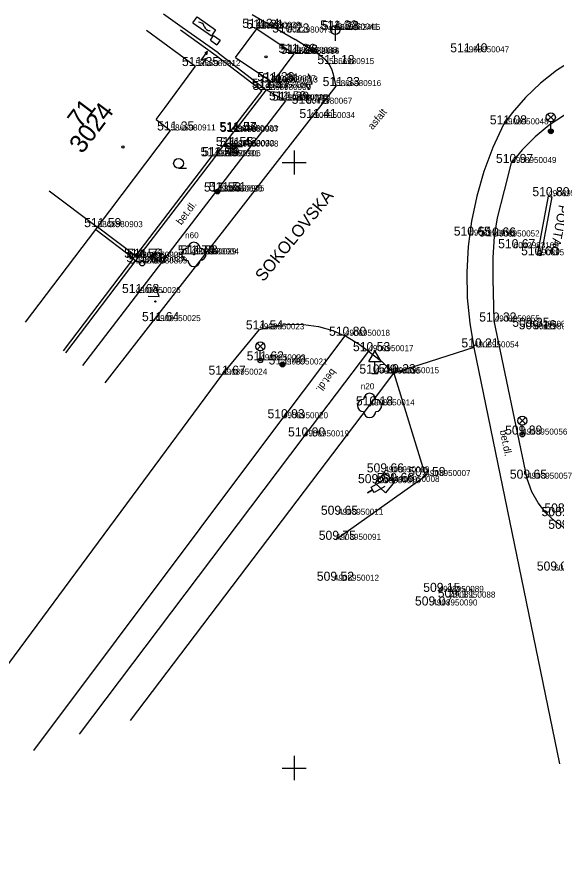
# Model space of a CAD drawing. Extents: x -669251 to -668549, y -1128351 to -1127698.
# Drawn here: x -668872.9 to -668828.4, y -1128207 to -1128138 of the extents above; entities that cross this region are included whole.
import ezdxf

# ---------------------------------------------------------------- set-up
doc = ezdxf.new("R2010")
doc.units = 0
for name, color, linetype in [('Vrstva 1', 7, 'Continuous'), ('Vrstva 10', 7, 'Continuous'), ('Vrstva 11', 7, 'Continuous'), ('Vrstva 14', 7, 'Continuous'), ('Vrstva 2', 7, 'Continuous'), ('Vrstva 22', 7, 'Continuous'), ('Vrstva 24', 7, 'Continuous'), ('Vrstva 25', 7, 'Continuous'), ('Vrstva 27', 7, 'Continuous'), ('Vrstva 28', 7, 'Continuous'), ('Vrstva 3', 7, 'Continuous'), ('Vrstva 33', 7, 'Continuous'), ('Vrstva 34', 7, 'Continuous'), ('Vrstva 36', 7, 'Continuous'), ('Vrstva 40', 7, 'Continuous'), ('Vrstva 42', 7, 'Continuous'), ('Vrstva 43', 7, 'Continuous'), ('Vrstva 44', 7, 'Continuous'), ('Vrstva 45', 7, 'Continuous'), ('Vrstva 47', 7, 'Continuous'), ('Vrstva 5', 7, 'Continuous'), ('Vrstva 58', 7, 'Continuous'), ('Vrstva 6', 7, 'Continuous'), ('Vrstva 61', 7, 'Continuous'), ('Vrstva 7', 7, 'Continuous'), ('Vrstva 8', 7, 'Continuous')]:
    doc.layers.add(name, color=color, linetype=linetype)

msp = doc.modelspace()

# ---------------------------------------------------------------- linework, layer by layer
at = {"layer": 'Vrstva 1'}
for p, q in [((-668853.17, -1128138.88), (-668853.17, -1128138.88)), ((-668853.064, -1128138.955), (-668853.064, -1128138.955)), ((-668850.535, -1128139.269), (-668850.535, -1128139.269)), ((-668846.74, -1128139.02), (-668846.74, -1128139.02)), ((-668846.605, -1128139.066), (-668846.605, -1128139.066)), ((-668850.16, -1128140.95), (-668850.16, -1128140.95)), ((-668849.999, -1128141.01), (-668849.999, -1128141.01)), ((-668835.97, -1128140.9), (-668835.97, -1128140.9)), ((-668849.995, -1128141.03), (-668849.995, -1128141.03)), ((-668858.148, -1128142.036), (-668858.148, -1128142.036)), ((-668847.113, -1128141.874), (-668847.113, -1128141.874)), ((-668851.93, -1128143.29), (-668851.93, -1128143.29)), ((-668851.76, -1128143.392), (-668851.76, -1128143.392)), ((-668846.534, -1128143.69), (-668846.534, -1128143.69)), ((-668852.39, -1128143.84), (-668852.39, -1128143.84)), ((-668852.318, -1128144.009), (-668852.318, -1128144.009)), ((-668850.93, -1128144.86), (-668850.93, -1128144.86)), ((-668850.715, -1128144.898), (-668850.715, -1128144.898)), ((-668848.924, -1128145.152), (-668848.924, -1128145.152)), ((-668848.69, -1128146.33), (-668848.69, -1128146.33)), ((-668832.72, -1128146.85), (-668832.72, -1128146.85)), ((-668860.198, -1128147.356), (-668860.198, -1128147.356)), ((-668855.05, -1128147.41), (-668855.05, -1128147.41)), ((-668854.987, -1128147.473), (-668854.987, -1128147.473)), ((-668855.35, -1128148.64), (-668855.35, -1128148.64)), ((-668855.011, -1128148.684), (-668855.011, -1128148.684)), ((-668856.61, -1128149.49), (-668856.61, -1128149.49)), ((-668856.476, -1128149.477), (-668856.476, -1128149.477)), ((-668832.07, -1128150.04), (-668832.07, -1128150.04)), ((-668856.33, -1128152.4), (-668856.33, -1128152.4)), ((-668856.169, -1128152.372), (-668856.169, -1128152.372)), ((-668829.03, -1128152.78), (-668829.03, -1128152.78)), ((-668866.213, -1128155.339), (-668866.213, -1128155.339)), ((-668835.54, -1128156.04), (-668835.54, -1128156.04)), ((-668833.46, -1128156.11), (-668833.46, -1128156.11)), ((-668858.49, -1128157.59), (-668858.49, -1128157.59)), ((-668858.266, -1128157.587), (-668858.266, -1128157.587)), ((-668831.88, -1128157.079), (-668831.88, -1128157.079)), ((-668862.91, -1128157.87), (-668862.91, -1128157.87)), ((-668862.898, -1128157.856), (-668862.898, -1128157.856)), ((-668862.72, -1128158.22), (-668862.72, -1128158.22)), ((-668829.95, -1128157.66), (-668829.95, -1128157.66)), ((-668862.537, -1128158.336), (-668862.537, -1128158.336)), ((-668863.08, -1128160.78), (-668863.08, -1128160.78)), ((-668861.43, -1128163.1), (-668861.43, -1128163.1)), ((-668852.87, -1128163.78), (-668852.87, -1128163.78)), ((-668833.45, -1128163.13), (-668833.45, -1128163.13)), ((-668830.58, -1128163.568), (-668830.58, -1128163.568)), ((-668830.166, -1128163.772), (-668830.166, -1128163.772)), ((-668845.81, -1128164.31), (-668845.81, -1128164.31)), ((-668843.87, -1128165.58), (-668843.87, -1128165.58)), ((-668835.16, -1128165.27), (-668835.16, -1128165.27)), ((-668852.79, -1128166.34), (-668852.79, -1128166.34)), ((-668850.96, -1128166.68), (-668850.96, -1128166.68)), ((-668855.94, -1128167.52), (-668855.94, -1128167.52)), ((-668843.34, -1128167.43), (-668843.34, -1128167.43)), ((-668841.76, -1128167.4), (-668841.76, -1128167.4)), ((-668843.77, -1128170.06), (-668843.77, -1128170.06)), ((-668850.92, -1128171.12), (-668850.92, -1128171.12)), ((-668849.19, -1128172.62), (-668849.19, -1128172.62)), ((-668831.17, -1128172.47), (-668831.17, -1128172.47)), ((-668842.55, -1128175.59), (-668842.55, -1128175.59)), ((-668839.16, -1128175.89), (-668839.16, -1128175.89)), ((-668830.77, -1128176.11), (-668830.77, -1128176.11)), ((-668843.3, -1128176.48), (-668843.3, -1128176.48)), ((-668841.72, -1128176.38), (-668841.72, -1128176.38)), ((-668828.39, -1128179.204), (-668828.39, -1128179.204)), ((-668828.536, -1128183.698), (-668828.536, -1128183.698)), ((-668838.07, -1128185.46), (-668838.07, -1128185.46)), ((-668838.59, -1128186.58), (-668838.59, -1128186.58)), ((-668837.11, -1128185.93), (-668837.11, -1128185.93))]:
    msp.add_line(p, q, dxfattribs=at)
at = {"layer": 'Vrstva 10'}
for p, q in [((-668853.452, -1128137.785), (-668849.921, -1128139.837)), ((-668865.587, -1128168.205), (-668846.534, -1128143.69)), ((-668850.715, -1128144.898), (-668852.318, -1128144.009)), ((-668850.715, -1128144.898), (-668867.47, -1128166.766)), ((-668855.94, -1128167.52), (-668852.87, -1128163.78)), ((-668845.815, -1128164.317), (-668850.92, -1128171.12)), ((-668843.87, -1128165.58), (-668849.19, -1128172.62)), ((-668835.16, -1128165.27), (-668828.11, -1128199.66)), ((-668885.119, -1128207.041), (-668855.94, -1128167.52)), ((-668841.76, -1128167.4), (-668839.16, -1128175.89)), ((-668871.486, -1128198.548), (-668850.92, -1128171.12)), ((-668849.19, -1128172.62), (-668867.727, -1128197.207)), ((-668839.16, -1128175.89), (-668846.55, -1128181.16))]:
    msp.add_line(p, q, dxfattribs=at)
for points in [[(-668846.534, -1128143.69), (-668846.763, -1128142.738), (-668846.9, -1128142.279), (-668847.113, -1128141.874), (-668847.38, -1128141.559), (-668847.948, -1128141.08), (-668849.921, -1128139.837)], [(-668823.84, -1128140.09), (-668825.413, -1128140.722), (-668826.918, -1128141.499), (-668828.345, -1128142.414), (-668829.678, -1128143.46), (-668830.907, -1128144.627), (-668832.02, -1128145.904), (-668832.72, -1128146.85)], [(-668821.99, -1128144.27), (-668823.479, -1128144.498), (-668824.936, -1128144.882), (-668826.345, -1128145.418), (-668827.688, -1128146.101), (-668828.951, -1128146.922), (-668830.121, -1128147.872), (-668831.183, -1128148.941), (-668832.07, -1128150.04)], [(-668832.72, -1128146.85), (-668833.607, -1128148.769), (-668834.346, -1128150.75), (-668834.933, -1128152.781), (-668835.365, -1128154.851), (-668835.639, -1128156.947), (-668835.754, -1128159.058), (-668835.709, -1128161.172), (-668835.504, -1128163.276), (-668835.16, -1128165.27)], [(-668833.49, -1128163.071), (-668833.57, -1128159.58), (-668833.575, -1128157.838), (-668833.46, -1128156.11), (-668833.208, -1128154.581), (-668832.651, -1128152.309), (-668832.07, -1128150.04)], [(-668830.77, -1128176.11), (-668833.49, -1128163.071)], [(-668852.87, -1128163.78), (-668851.674, -1128163.484), (-668850.451, -1128163.346), (-668849.219, -1128163.368), (-668848.001, -1128163.548), (-668846.816, -1128163.885), (-668845.815, -1128164.317)], [(-668845.815, -1128164.317), (-668845.685, -1128164.373), (-668844.627, -1128165.002), (-668843.87, -1128165.58)], [(-668843.87, -1128165.58), (-668842.75, -1128166.443), (-668841.76, -1128167.4)], [(-668827.61, -1128180.25), (-668828.471, -1128179.652), (-668829.232, -1128178.93), (-668829.873, -1128178.101), (-668830.382, -1128177.184), (-668830.77, -1128176.11)]]:
    msp.add_lwpolyline(points, dxfattribs=at)
at = {"layer": 'Vrstva 11'}
for p, q in [((-668835.16, -1128165.27), (-668841.76, -1128167.4)), ((-668842.55, -1128175.59), (-668843.3, -1128176.48)), ((-668841.72, -1128176.38), (-668842.55, -1128175.59)), ((-668842.47, -1128177.27), (-668843.3, -1128176.48)), ((-668841.72, -1128176.38), (-668842.47, -1128177.27))]:
    msp.add_line(p, q, dxfattribs=at)
at = {"layer": 'Vrstva 14'}
for p, q in [((-668843.77, -1128170.06), (-668841.76, -1128167.4)), ((-668863.503, -1128196.073), (-668843.77, -1128170.06))]:
    msp.add_line(p, q, dxfattribs=at)
at = {"layer": 'Vrstva 22'}
for centre in [(-668858.266, -1128157.587), (-668843.77, -1128170.06)]:
    msp.add_circle(centre, 0.05, dxfattribs=at)
for centre, start, end in [((-668858.266, -1128157.087), 0, 180), ((-668858.766, -1128157.587), 90, 270), ((-668857.766, -1128157.587), 270, 90), ((-668858.266, -1128158.087), 180, 0), ((-668843.77, -1128169.56), 0, 180), ((-668844.27, -1128170.06), 90, 270), ((-668843.27, -1128170.06), 270, 90), ((-668843.77, -1128170.56), 180, 0)]:
    msp.add_arc(centre, 0.5, start, end, dxfattribs=at)
at = {"layer": 'Vrstva 24'}
for p, q in [((-668858.345, -1128138.462), (-668857.996, -1128137.973)), ((-668857.996, -1128137.973), (-668856.482, -1128139.054)), ((-668858.345, -1128138.462), (-668856.831, -1128139.542)), ((-668856.908, -1128139.893), (-668856.646, -1128139.526)), ((-668856.482, -1128139.054), (-668856.831, -1128139.542)), ((-668856.646, -1128139.526), (-668856.108, -1128139.91)), ((-668856.908, -1128139.893), (-668856.37, -1128140.276)), ((-668856.108, -1128139.91), (-668856.37, -1128140.276)), ((-668857.658, -1128141.558), (-668857.15, -1128140.846)), ((-668857.15, -1128140.846), (-668857.382, -1128140.982)), ((-668857.203, -1128141.109), (-668857.15, -1128140.846)), ((-668857.237, -1128141.398), (-668857.658, -1128141.558)), ((-668857.601, -1128141.908), (-668857.237, -1128141.398))]:
    msp.add_line(p, q, dxfattribs=at)
for centre, start, end in [((-668857.893, -1128138.913), 17.60317, 91.34296), ((-668856.939, -1128138.611), 197.60317, 271.34296)]:
    msp.add_arc(centre, 0.5, start, end, dxfattribs=at)
at = {"layer": 'Vrstva 25'}
for centre, radius in [((-668856.33, -1128152.4), 0.2), ((-668856.33, -1128152.4), 0.16), ((-668856.33, -1128152.4), 0.12), ((-668856.33, -1128152.4), 0.08), ((-668856.33, -1128152.4), 0.04), ((-668862.537, -1128158.336), 0.2), ((-668850.96, -1128166.68), 0.2), ((-668850.96, -1128166.68), 0.16), ((-668850.96, -1128166.68), 0.12), ((-668850.96, -1128166.68), 0.08), ((-668850.96, -1128166.68), 0.04)]:
    msp.add_circle(centre, radius, dxfattribs=at)
at = {"layer": 'Vrstva 27'}
msp.add_line((-668846.605, -1128138.691), (-668846.605, -1128139.941), dxfattribs=at)
msp.add_circle((-668846.605, -1128139.066), 0.375, dxfattribs=at)
at = {"layer": 'Vrstva 28'}
for p, q in [((-668855.6, -1128148.64), (-668856.1, -1128148.64)), ((-668855.261, -1128148.684), (-668855.761, -1128148.684)), ((-668855.1, -1128148.64), (-668854.6, -1128148.64)), ((-668854.761, -1128148.684), (-668854.261, -1128148.684))]:
    msp.add_line(p, q, dxfattribs=at)
for centre in [(-668855.35, -1128148.64), (-668855.011, -1128148.684)]:
    msp.add_circle(centre, 0.25, dxfattribs=at)
at = {"layer": 'Vrstva 33'}
for p, q in [((-668829.085, -1128146.005), (-668828.555, -1128146.535)), ((-668829.085, -1128146.535), (-668828.555, -1128146.005)), ((-668828.82, -1128147.42), (-668828.82, -1128146.645)), ((-668853.055, -1128164.925), (-668852.525, -1128165.455)), ((-668853.055, -1128165.455), (-668852.525, -1128164.925)), ((-668852.79, -1128166.34), (-668852.79, -1128165.565)), ((-668831.435, -1128171.055), (-668830.905, -1128171.585)), ((-668831.435, -1128171.585), (-668830.905, -1128171.055)), ((-668831.17, -1128172.47), (-668831.17, -1128171.695))]:
    msp.add_line(p, q, dxfattribs=at)
for centre, radius in [((-668828.82, -1128146.27), 0.375), ((-668828.82, -1128147.42), 0.2), ((-668828.82, -1128147.42), 0.18), ((-668828.82, -1128147.42), 0.16), ((-668828.82, -1128147.42), 0.14), ((-668828.82, -1128147.42), 0.12), ((-668828.82, -1128147.42), 0.1), ((-668828.82, -1128147.42), 0.08), ((-668828.82, -1128147.42), 0.06), ((-668828.82, -1128147.42), 0.04), ((-668828.82, -1128147.42), 0.02), ((-668852.79, -1128165.19), 0.375), ((-668852.79, -1128166.34), 0.19), ((-668852.79, -1128166.34), 0.05), ((-668831.17, -1128171.32), 0.375), ((-668831.17, -1128172.47), 0.19), ((-668831.17, -1128172.47), 0.05)]:
    msp.add_circle(centre, radius, dxfattribs=at)
at = {"layer": 'Vrstva 34'}
for p, q in [((-668829.03, -1128152.78), (-668829.95, -1128157.66)), ((-668828.735, -1128152.835), (-668829.655, -1128157.715)), ((-668829.03, -1128152.78), (-668828.735, -1128152.835)), ((-668829.655, -1128157.715), (-668829.95, -1128157.66)), ((-668843.84, -1128166.43), (-668843.34, -1128165.58)), ((-668843.34, -1128165.58), (-668842.84, -1128166.43)), ((-668843.84, -1128166.43), (-668842.84, -1128166.43)), ((-668843.34, -1128167.43), (-668843.34, -1128166.43)), ((-668843.59, -1128167.43), (-668843.09, -1128167.43))]:
    msp.add_line(p, q, dxfattribs=at)
at = {"layer": 'Vrstva 36'}
for p, q in [((-668848.513, -1128143.525), (-668848.815, -1128142.676)), ((-668849.413, -1128143.477), (-668848.513, -1128143.525)), ((-668859.539, -1128150.475), (-668858.889, -1128150.472)), ((-668861.149, -1128161.075), (-668861.451, -1128160.226)), ((-668862.049, -1128161.027), (-668861.149, -1128161.075)), ((-668843.641, -1128176.809), (-668842.766, -1128176.326)), ((-668843.521, -1128177.028), (-668843.641, -1128176.809)), ((-668842.524, -1128176.764), (-668843.4, -1128177.247)), ((-668843.521, -1128177.028), (-668843.959, -1128177.269)), ((-668843.959, -1128177.269), (-668843.521, -1128177.028)), ((-668843.4, -1128177.247), (-668843.521, -1128177.028))]:
    msp.add_line(p, q, dxfattribs=at)
for centre, radius in [((-668848.214, -1128143.124), 0.05), ((-668848.812, -1128143.926), 0.05), ((-668859.539, -1128150.072), 0.403), ((-668860.85, -1128160.674), 0.05), ((-668861.448, -1128161.476), 0.05)]:
    msp.add_circle(centre, radius, dxfattribs=at)
at = {"layer": 'Vrstva 5'}
for p, q in [((-668862.176, -1128139.074), (-668858.148, -1128142.036)), ((-668854.829, -1128141.317), (-668853.064, -1128138.955)), ((-668853.064, -1128138.955), (-668849.995, -1128141.03)), ((-668854.829, -1128141.317), (-668851.76, -1128143.392)), ((-668851.76, -1128143.392), (-668849.995, -1128141.03)), ((-668860.655, -1128145.445), (-668858.148, -1128142.036)), ((-668861.396, -1128146.453), (-668860.198, -1128147.356)), ((-668866.213, -1128155.339), (-668860.198, -1128147.356)), ((-668870.206, -1128152.33), (-668866.213, -1128155.339)), ((-668866.364, -1128155.538), (-668866.213, -1128155.339)), ((-668872.163, -1128163.192), (-668866.364, -1128155.538))]:
    msp.add_line(p, q, dxfattribs=at)
at = {"layer": 'Vrstva 58'}
for centre in [(-668852.323, -1128141.272), (-668864.128, -1128148.719)]:
    msp.add_circle(centre, 0.0875, dxfattribs=at)
at = {"layer": 'Vrstva 6'}
msp.add_line((-668861.396, -1128146.453), (-668860.655, -1128145.445), dxfattribs=at)
at = {"layer": 'Vrstva 61'}
for p, q in [((-668850, -1128149), (-668850, -1128151)), ((-668851, -1128150), (-668849, -1128150)), ((-668850, -1128199), (-668850, -1128201)), ((-668851, -1128200), (-668849, -1128200))]:
    msp.add_line(p, q, dxfattribs=at)
at = {"layer": 'Vrstva 7'}
for p, q in [((-668856.279, -1128140.957), (-668859.234, -1128138.847)), ((-668859.381, -1128139.05), (-668856.431, -1128141.155)), ((-668856.279, -1128140.957), (-668852.318, -1128144.009)), ((-668856.431, -1128141.155), (-668852.669, -1128144.054)), ((-668852.669, -1128144.054), (-668855.185, -1128147.32)), ((-668852.318, -1128144.009), (-668854.987, -1128147.473)), ((-668856.674, -1128149.324), (-668863.097, -1128157.705)), ((-668856.476, -1128149.477), (-668862.898, -1128157.856)), ((-668863.097, -1128157.705), (-668866.213, -1128155.339)), ((-668866.364, -1128155.538), (-668863.248, -1128157.904)), ((-668863.248, -1128157.904), (-668869.057, -1128165.554)), ((-668862.898, -1128157.856), (-668868.858, -1128165.706)), ((-668862.898, -1128157.856), (-668863.097, -1128157.705))]:
    msp.add_line(p, q, dxfattribs=at)
at = {"layer": 'Vrstva 8'}
for p, q in [((-668859.234, -1128138.847), (-668860.773, -1128137.749)), ((-668856.476, -1128149.477), (-668854.987, -1128147.473))]:
    msp.add_line(p, q, dxfattribs=at)

# ---------------------------------------------------------------- texts
at = {"layer": 'Vrstva 2'}
for s, p in [('4908950039', (-668853.17, -1128138.88)), ('5866982407', (-668853.064, -1128138.955)), ('6042980075', (-668850.535, -1128139.269)), ('4908950041', (-668846.74, -1128139.02)), ('5866982405', (-668846.605, -1128139.066)), ('4908950038', (-668850.16, -1128140.95)), ('5866980914', (-668849.999, -1128141.01)), ('5866982406', (-668849.995, -1128141.03)), ('4908950047', (-668835.97, -1128140.9)), ('5866980912', (-668858.148, -1128142.036)), ('5866980915', (-668847.113, -1128141.874)), ('4908950037', (-668851.93, -1128143.29)), ('5866980913', (-668851.76, -1128143.392)), ('4908950036', (-668852.39, -1128143.84)), ('5866980909', (-668852.318, -1128144.009)), ('5866980916', (-668846.534, -1128143.69)), ('4908950035', (-668850.93, -1128144.86)), ('5866980910', (-668850.715, -1128144.898)), ('6042980067', (-668848.924, -1128145.152)), ('4908950034', (-668848.69, -1128146.33)), ('4908950048', (-668832.72, -1128146.85)), ('5866980911', (-668860.198, -1128147.356)), ('4908950033', (-668855.05, -1128147.41)), ('5866980907', (-668854.987, -1128147.473)), ('4908950032', (-668855.35, -1128148.64)), ('5866980908', (-668855.011, -1128148.684)), ('4908950031', (-668856.61, -1128149.49)), ('5866980906', (-668856.476, -1128149.477)), ('4908950049', (-668832.07, -1128150.04)), ('4908950030', (-668856.33, -1128152.4)), ('5866980905', (-668856.169, -1128152.372)), ('4908950050', (-668829.03, -1128152.78)), ('5866980903', (-668866.213, -1128155.339)), ('4908950053', (-668835.54, -1128156.04)), ('4908950052', (-668833.46, -1128156.11)), ('6042983109', (-668831.88, -1128157.079)), ('4908950028', (-668862.91, -1128157.87)), ('5866980900', (-668862.898, -1128157.856)), ('4908950029', (-668858.49, -1128157.59)), ('5866980904', (-668858.266, -1128157.587)), ('4908950051', (-668829.95, -1128157.66)), ('4908950027', (-668862.72, -1128158.22)), ('5866980899', (-668862.537, -1128158.336)), ('4908950026', (-668863.08, -1128160.78)), ('4908950025', (-668861.43, -1128163.1)), ('4908950055', (-668833.45, -1128163.13)), ('6042980061', (-668830.58, -1128163.568)), ('4908950023', (-668852.87, -1128163.78)), ('4908950018', (-668845.81, -1128164.31)), ('6042980060', (-668830.166, -1128163.772)), ('4908950017', (-668843.87, -1128165.58)), ('4908950054', (-668835.16, -1128165.27)), ('4908950022', (-668852.79, -1128166.34)), ('4908950021', (-668850.96, -1128166.68)), ('4908950024', (-668855.94, -1128167.52)), ('4908950016', (-668843.34, -1128167.43)), ('4908950015', (-668841.76, -1128167.4)), ('4908950014', (-668843.77, -1128170.06)), ('4908950020', (-668850.92, -1128171.12)), ('4908950056', (-668831.17, -1128172.47)), ('4908950019', (-668849.19, -1128172.62)), ('4908950009', (-668842.55, -1128175.59)), ('4908950007', (-668839.16, -1128175.89)), ('4908950010', (-668843.3, -1128176.48)), ('4908950008', (-668841.72, -1128176.38)), ('4908950057', (-668830.77, -1128176.11)), ('4908950011', (-668846.36, -1128179.09)), ('4908950091', (-668846.55, -1128181.16)), ('6042983108', (-668828.536, -1128183.698)), ('4908950012', (-668846.71, -1128184.54)), ('4908950089', (-668838.07, -1128185.46)), ('4908950088', (-668837.11, -1128185.93)), ('4908950090', (-668838.59, -1128186.58))]:
    msp.add_text(s, height=0.5, dxfattribs=at).set_placement(p)
at = {"layer": 'Vrstva 3'}
for s, p in [('511.24 ', (-668854.28, -1128138.88)), ('511.21 ', (-668853.938, -1128138.955)), ('510.23 ', (-668851.809, -1128139.269)), ('511.32 ', (-668847.85, -1128139.02)), ('511.23 ', (-668847.715, -1128139.066)), ('511.26 ', (-668851.293, -1128140.95)), ('511.26 ', (-668851.128, -1128141.03)), ('511.22 ', (-668851.109, -1128141.01)), ('511.40 ', (-668837.116, -1128140.9)), ('511.35 ', (-668859.258, -1128142.036)), ('511.18 ', (-668848.081, -1128141.874)), ('511.38 ', (-668853.04, -1128143.29)), ('511.31 ', (-668852.634, -1128143.392)), ('511.33 ', (-668847.644, -1128143.69)), ('511.57 ', (-668853.5, -1128143.84)), ('511.47 ', (-668853.428, -1128144.009)), ('511.50 ', (-668852.076, -1128144.86)), ('511.39 ', (-668851.829, -1128144.898)), ('510.75 ', (-668850.198, -1128145.152)), ('511.41 ', (-668849.564, -1128146.33)), ('511.08 ', (-668833.852, -1128146.85)), ('511.35 ', (-668861.308, -1128147.356)), ('511.57 ', (-668856.16, -1128147.41)), ('511.46 ', (-668856.12, -1128147.473)), ('511.55 ', (-668856.46, -1128148.64)), ('511.43 ', (-668856.121, -1128148.684)), ('511.59 ', (-668857.724, -1128149.49)), ('511.49 ', (-668857.59, -1128149.477)), ('510.97 ', (-668833.346, -1128150.04)), ('511.58 ', (-668857.44, -1128152.4)), ('511.51 ', (-668857.043, -1128152.372)), ('510.80 ', (-668830.339, -1128152.78)), ('511.59 ', (-668867.327, -1128155.339)), ('510.65 ', (-668836.827, -1128156.04)), ('510.66 ', (-668834.77, -1128156.11)), ('511.73 ', (-668859.6, -1128157.59)), ('511.58 ', (-668859.376, -1128157.587)), ('510.67 ', (-668833.167, -1128157.079)), ('510.60 ', (-668831.273, -1128157.66)), ('511.56 ', (-668864.031, -1128157.856)), ('511.67 ', (-668863.844, -1128158.22)), ('511.71 ', (-668863.784, -1128157.87)), ('511.58 ', (-668863.647, -1128158.336)), ('511.68 ', (-668864.204, -1128160.78)), ('511.64 ', (-668862.554, -1128163.1)), ('510.32 ', (-668834.724, -1128163.13)), ('511.54 ', (-668853.98, -1128163.78)), ('509.35 ', (-668831.997, -1128163.568)), ('509.16 ', (-668831.464, -1128163.772)), ('510.80 ', (-668847.119, -1128164.31)), ('510.53 ', (-668845.144, -1128165.58)), ('510.21 ', (-668836.197, -1128165.27)), ('511.62 ', (-668853.914, -1128166.34)), ('511.40 ', (-668852.106, -1128166.68)), ('511.67 ', (-668857.064, -1128167.52)), ('510.49 ', (-668844.616, -1128167.43)), ('510.23 ', (-668843.034, -1128167.4)), ('510.18 ', (-668844.902, -1128170.06)), ('510.93 ', (-668852.196, -1128171.12)), ('510.90 ', (-668850.501, -1128172.62)), ('509.89 ', (-668832.59, -1128172.47)), ('509.66 ', (-668844.004, -1128175.59)), ('509.59 ', (-668840.58, -1128175.89)), ('509.65 ', (-668832.201, -1128176.11)), ('509.64 ', (-668844.731, -1128176.48)), ('509.66 ', (-668843.174, -1128176.38)), ('508.67 ', (-668829.348, -1128178.899)), ('509.65 ', (-668847.791, -1128179.09)), ('508.61 ', (-668829.582, -1128179.204)), ('509.42 ', (-668829.027, -1128180.25)), ('509.75 ', (-668847.967, -1128181.16)), ('509.08 ', (-668829.974, -1128183.698)), ('509.52 ', (-668848.127, -1128184.54)), ('509.15 ', (-668839.346, -1128185.46)), ('509.11 ', (-668838.149, -1128185.93)), ('509.07 ', (-668840.028, -1128186.58))]:
    msp.add_text(s, height=0.75, dxfattribs=at).set_placement(p)
at = {"layer": 'Vrstva 40'}
for s, rotation, p in [('asfalt', 50.61895, (-668843.524, -1128147.341)), ('bet.dl.', 53.47883, (-668859.305, -1128155.206)), ('bet.dl.', 233.11664, (-668846.931, -1128166.971)), ('bet.dl.', 281.58521, (-668833.035, -1128172.15))]:
    msp.add_text(s, height=0.6, rotation=rotation, dxfattribs=at).set_placement(p)
at = {"layer": 'Vrstva 42'}
msp.add_text('POUTAC', height=0.75, rotation=259.32364, dxfattribs=at).set_placement((-668828.141, -1128153.463))
at = {"layer": 'Vrstva 43'}
msp.add_text('3024', height=1.5, rotation=53.00285, dxfattribs=at).set_placement((-668867.488, -1128149.344))
at = {"layer": 'Vrstva 44'}
msp.add_text('71', height=1.5, rotation=53.00285, dxfattribs=at).set_placement((-668867.629, -1128147.249))
at = {"layer": 'Vrstva 45'}
msp.add_text('SOKOLOVSKA', height=1, rotation=50.61895, dxfattribs=at).set_placement((-668852.535, -1128159.905))
at = {"layer": 'Vrstva 47'}
for s, p in [('n60', (-668858.995, -1128156.251)), ('n20', (-668844.499, -1128168.724))]:
    msp.add_text(s, height=0.499, dxfattribs=at).set_placement(p)

doc.saveas('drawing.dxf')
